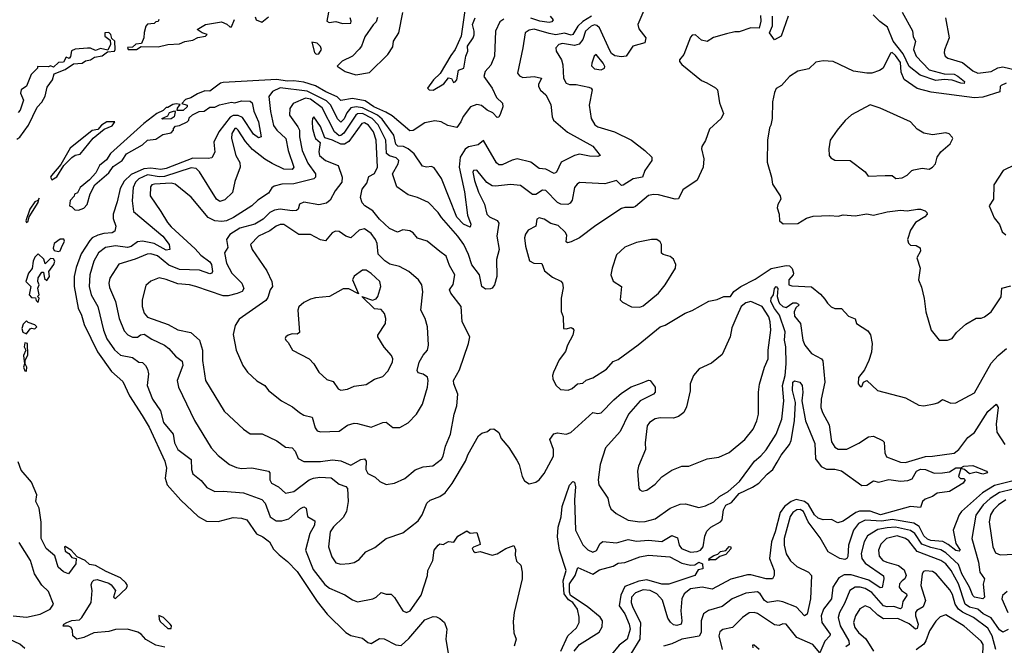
# Model space of a CAD drawing. Extents: x 1268547 to 1425625, y 515768 to 616754.
# Tile 291 of 507: x 1381094 to 1386953, y 542069 to 545793. Entities that reach past the tile are written whole.
import ezdxf

# ---------------------------------------------------------------- set-up
doc = ezdxf.new("R2010")
doc.units = 0

msp = doc.modelspace()

# ---------------------------------------------------------------- linework, layer by layer
at = {"layer": '0CON10XD'}
for points in [[(1384819.6, 545875), (1384772.9, 545765), (1384779, 545739), (1384820.8, 545685), (1384813.8, 545655), (1384743.1, 545635), (1384703.6, 545576.4), (1384675, 545571.2), (1384635, 545578.8), (1384615, 545592.4), (1384605, 545608.9), (1384545, 545744.1), (1384528.8, 545758.8), (1384515, 545762.3), (1384495, 545754.3), (1384460, 545725), (1384444.6, 545675), (1384423.3, 545646.7), (1384395, 545639.7), (1384325, 545651.8), (1384302.9, 545645), (1384283.5, 545625), (1384285.6, 545605), (1384318.2, 545555), (1384325.4, 545525), (1384329.6, 545445), (1384345, 545415.6), (1384365, 545407.3), (1384405, 545407.1), (1384480.9, 545390.9), (1384494.4, 545385), (1384500, 545375), (1384483.3, 545285), (1384495.6, 545205), (1384517.3, 545167.3), (1384535.3, 545155.3), (1384633.8, 545125), (1384735, 545075.7), (1384814.5, 545015), (1384855.3, 544975.3), (1384855.4, 544954.6), (1384814.3, 544895), (1384800.8, 544855), (1384744.1, 544845.9), (1384685, 544807.5), (1384675, 544807.1), (1384645, 544835.7), (1384575, 544815.7), (1384425, 544823.1), (1384410.4, 544815), (1384395.4, 544795), (1384381.7, 544718.3), (1384369.8, 544700.2), (1384355, 544693.2), (1384315, 544695.2), (1384294.3, 544704.3), (1384225, 544776.9), (1384205, 544779.3), (1384165, 544753.5), (1384145, 544751.9), (1384074.4, 544805.6), (1384015, 544811.2), (1383925, 544801.6), (1383905, 544804.7), (1383873.4, 544823.4), (1383815, 544896.9), (1383795, 544895.8), (1383790.5, 544885), (1383800.9, 544835), (1383825, 544765.8), (1383860, 544695), (1383874.5, 544635), (1383889.5, 544619.5), (1383935, 544598.2), (1383945, 544582.5), (1383932.9, 544505), (1383947.1, 544425), (1383931.2, 544365), (1383933.9, 544265), (1383920, 544215), (1383905.5, 544195), (1383895, 544190.4), (1383865, 544188.2), (1383845, 544204.4), (1383831.1, 544275), (1383785, 544333.1), (1383765.3, 544395), (1383737.6, 544455), (1383701.6, 544505), (1383604.8, 544614.8), (1383585, 544645.7), (1383526.7, 544705), (1383461.2, 544735), (1383405, 544750), (1383338.1, 544798.1), (1383312.8, 544875), (1383347.2, 544935), (1383350.7, 544955), (1383335, 544971.2), (1383295, 544983.3), (1383277.4, 544997.4), (1383273.4, 545075), (1383227.6, 545167.6), (1383191.9, 545205), (1383135, 545234.5), (1383105, 545233.4), (1383093.5, 545225), (1383022.5, 545117.5), (1383006.1, 545103.9), (1382995, 545102.7), (1382967.9, 545125), (1382895, 545269), (1382825, 545320.1), (1382795, 545325.1), (1382721.9, 545295), (1382700.8, 545265), (1382700, 545225), (1382749.2, 545155), (1382758.4, 545135), (1382759.1, 545095), (1382775.2, 545015), (1382808.1, 544938.1), (1382854.1, 544875), (1382853.6, 544856.4), (1382844.4, 544845), (1382725, 544815.7), (1382655, 544814.7), (1382608.3, 544801.7), (1382595, 544792.9), (1382575, 544760), (1382510.3, 544719.8), (1382475.2, 544684.8), (1382366.4, 544615), (1382325, 544596.7), (1382297.8, 544592.2), (1382255.7, 544595.7), (1382215.2, 544615.2), (1382115, 544736.4), (1382019.2, 544815), (1381995, 544819.8), (1381895.8, 544814.2), (1381880.5, 544809.5), (1381871.7, 544798.3), (1381871.1, 544745), (1381935, 544651.4), (1381973.3, 544585), (1381995, 544559.2), (1382139.1, 544429.1), (1382172.2, 544392.2), (1382225, 544350.9), (1382235.9, 544335), (1382241.1, 544295), (1382236.6, 544283.4), (1382225, 544280.5), (1382165, 544301.7), (1382045, 544306.6), (1381981.8, 544331.8), (1381915, 544387.1), (1381875, 544399.8), (1381853.1, 544396.9), (1381782.3, 544367.7), (1381685, 544337.8), (1381631.5, 544255), (1381624.7, 544225), (1381629.1, 544199.1), (1381664.7, 544115), (1381685.9, 544015), (1381715, 543941.9), (1381737.8, 543917.8), (1381765, 543903.9), (1381795, 543902.5), (1381813.7, 543916.3)], [(1383747.1, 545875), (1383721.2, 545695), (1383684.6, 545615.4), (1383659.5, 545579.5), (1383597.1, 545472.9), (1383555.6, 545435), (1383520, 545385), (1383530, 545375), (1383555, 545374.3), (1383618, 545412), (1383645, 545446.7), (1383663, 545443), (1383675, 545420), (1383685, 545422.5), (1383696.2, 545435), (1383705, 545492.5), (1383736.7, 545505), (1383748.8, 545575), (1383760, 545605), (1383758.8, 545635), (1383793.3, 545685), (1383797.7, 545702.3), (1383799.2, 545725), (1383788.8, 545765), (1383803.8, 545805)], [(1384496.1, 545815), (1384445, 545782.9), (1384416.3, 545755), (1384385, 545704.3), (1384375, 545700.8), (1384335, 545713), (1384285, 545702.9), (1384245, 545711.1), (1384155, 545736.8), (1384125, 545730.4), (1384101.1, 545715), (1384088.9, 545625), (1384056.9, 545475), (1384068, 545458), (1384088.2, 545448.2), (1384155, 545454.6), (1384200, 545445), (1384181.9, 545408.1), (1384181.5, 545395), (1384193.9, 545373.9), (1384225.5, 545345), (1384255, 545287.5), (1384262.2, 545215), (1384269.6, 545195), (1384354.1, 545124.1), (1384505, 545040), (1384548.8, 544985), (1384535, 544978.6), (1384485, 544980.9), (1384425, 544992.1), (1384395, 544985.6), (1384316.7, 544945), (1384288.8, 544885), (1384275, 544878), (1384225, 544904), (1384185, 544906.8), (1384134.7, 544945.3), (1384055, 544964.2), (1384025, 544957.5), (1383965, 544930), (1383945, 544929.6), (1383932, 544942), (1383855, 545073.3), (1383822, 545048), (1383765, 545036.3), (1383745, 545021.8), (1383715.8, 544975), (1383709.6, 544915), (1383741.9, 544768.1), (1383758.8, 544628.8), (1383778.2, 544575), (1383775, 544558.8), (1383734.5, 544575), (1383695, 544617.5), (1383605, 544847.8), (1383561.2, 544911.2), (1383545, 544919.1), (1383515, 544916.2), (1383491.7, 544921.7), (1383440.5, 544995), (1383406.7, 545025), (1383378.6, 545038.6), (1383345, 545040.2), (1383332.1, 545052.1), (1383321.4, 545105), (1383251.8, 545201.8), (1383223.9, 545223.9), (1383135, 545269.2), (1383095.9, 545274.1), (1383065, 545267.5), (1383041.2, 545238.8), (1383025, 545203.9), (1383005, 545183.8), (1382985, 545203.9), (1382946.2, 545285), (1382919.2, 545309.2), (1382805, 545367.4), (1382645, 545386.7), (1382597.6, 545365), (1382577.2, 545335), (1382587, 545247), (1382605, 545163.8), (1382625, 545135.8), (1382678.1, 545085), (1382692.5, 545015), (1382724.5, 544915), (1382715, 544902.3), (1382665, 544903.1), (1382597.3, 544937.3), (1382553.4, 544963.4), (1382480.4, 545020.4), (1382437.3, 545067.3), (1382395, 545136), (1382385, 545145.3), (1382375, 545145.3), (1382356.5, 545115), (1382354.7, 545085), (1382380, 544985), (1382404, 544944), (1382406.8, 544915), (1382375, 544830), (1382360, 544765), (1382315, 544720.8), (1382285, 544710.4), (1382265, 544723.9), (1382165, 544887.7), (1382145, 544907.2), (1382115, 544912.1), (1381955, 544860.1), (1381925, 544857.5), (1381855, 544869.5), (1381803.7, 544845), (1381783.7, 544825), (1381770, 544795), (1381764.3, 544714.3), (1381770.6, 544650.6), (1381945.3, 544505), (1381983.6, 544455), (1381988, 544425), (1381965, 544421.8), (1381895, 544460.9), (1381825, 544474.9), (1381795, 544470.6), (1381756.7, 544443.3), (1381735, 544436.1), (1381665, 544446.3), (1381605, 544436.7), (1381563.9, 544405), (1381535.9, 544355), (1381510.8, 544275), (1381507.2, 544205), (1381518.6, 544155), (1381558.8, 544085), (1381592.1, 543945), (1381613.5, 543893.5), (1381657.5, 543827.5), (1381695, 543796.7), (1381765, 543781.8), (1381802.9, 543755), (1381825, 543752), (1381843.8, 543735), (1381855, 543711.9), (1381861, 543685), (1381852.9, 543615), (1381885.4, 543535), (1381932.8, 543465), (1381950, 543395), (1382006.7, 543326.7), (1382015.3, 543275), (1382035.4, 543235), (1382114.4, 543175), (1382116.5, 543115), (1382125, 543089.2), (1382175, 543049.4), (1382207.9, 543007.9), (1382255, 542984.6), (1382305, 542987.3), (1382425, 542976.2), (1382535, 542936.7), (1382555.3, 542915), (1382585, 542833.3), (1382620.1, 542810.1), (1382655, 542809.2), (1382695, 542821.6), (1382765, 542884.5), (1382785, 542894.4), (1382798.5, 542885), (1382806.6, 542836.6), (1382850, 542810), (1382848.9, 542785), (1382821.5, 542735), (1382795.3, 542635), (1382840.9, 542520.9), (1382910.2, 542430.2), (1382938.5, 542408.5), (1383029.5, 542369.5), (1383075, 542339.4), (1383105, 542328.1), (1383196.2, 542345), (1383216, 542355), (1383245, 542383.3), (1383275, 542373.3), (1383305, 542374), (1383325, 542354), (1383374.2, 542274.2), (1383395, 542263.6), (1383417.8, 542275), (1383483.2, 542366.8), (1383520, 542485), (1383522.4, 542515), (1383551.8, 542575), (1383560.4, 542635), (1383585, 542666), (1383595, 542673.3), (1383615, 542670), (1383645, 542686.2), (1383677, 542683), (1383700.7, 542719.3), (1383755, 542750), (1383775, 542737.5), (1383815, 542740), (1383829.3, 542689.3), (1383835, 542670), (1383795, 542652.5), (1383787.5, 542645), (1383795, 542630), (1383805, 542622.5), (1383835, 542626.7), (1383905, 542605.8), (1383935, 542613.1), (1383986.7, 542645), (1384035, 542662.5), (1384045, 542640), (1384042.5, 542605), (1384049.5, 542569.5), (1384075.9, 542545.9), (1384084.2, 542505), (1384084.2, 542465), (1384037.1, 542265), (1384030, 542210), (1384033.7, 542143.7), (1384049.1, 542105), (1384036.1, 542065)], [(1382495, 545810), (1382501.7, 545791.7), (1382535, 545777.5), (1382575, 545810)], [(1382931.7, 545838.3), (1382922.5, 545785), (1382935, 545776.7), (1382975, 545782), (1383015, 545770), (1383065, 545772.5), (1383067.5, 545785), (1383060, 545805)], [(1383223.3, 545806.7), (1383215, 545780), (1383196.7, 545763.3), (1383148.8, 545691.2), (1383128, 545635), (1383115, 545616.7), (1383074.1, 545575.9), (1383013.2, 545546.8), (1382984, 545516), (1383031.2, 545485), (1383094.6, 545464.6), (1383175, 545478.6), (1383285, 545585.6), (1383315, 545630.8), (1383318.8, 545665), (1383350, 545715), (1383374.5, 545835.5)], [(1385502, 545818), (1385504, 545785), (1385495, 545743.3), (1385445, 545744.2), (1385375, 545720), (1385349.3, 545720.7), (1385300.7, 545709.3), (1385222.7, 545687.3), (1385185, 545663.8), (1385151.7, 545671.7), (1385115, 545702.5), (1385095, 545700), (1385085, 545689.2), (1385045.4, 545585), (1385020.6, 545555), (1385019.5, 545545), (1385035, 545525.5), (1385151.3, 545431.3), (1385183.2, 545416.8), (1385235, 545387.8), (1385245.6, 545375), (1385258.8, 545298.8), (1385282.5, 545235), (1385267.5, 545205), (1385199, 545141), (1385175.2, 545074.8), (1385152.4, 545037.6), (1385150.5, 545025), (1385165.5, 544965.5), (1385160.6, 544915), (1385125, 544838.1), (1385040.3, 544779.7), (1385015, 544727.1), (1384995, 544725.4), (1384895, 544750.2), (1384865, 544752.9), (1384835, 544746.9), (1384759.1, 544680.9), (1384745, 544674.8), (1384695, 544675.2), (1384675, 544668.9), (1384522.3, 544567.7), (1384425.3, 544494.7), (1384375, 544470), (1384353.9, 544463.9), (1384345, 544470), (1384350.7, 544510.7), (1384339.2, 544529.2), (1384298.3, 544568.3), (1384255, 544580.8), (1384215, 544605.8), (1384185, 544613.8), (1384172, 544605), (1384166.2, 544565), (1384120, 544540), (1384103.9, 544516.1), (1384098.8, 544495), (1384104.1, 544444.1), (1384127.5, 544357.5), (1384154.5, 544344.5), (1384201.2, 544341.2), (1384217.3, 544297.3), (1384265, 544260.8), (1384315, 544236.7), (1384323.3, 544225), (1384327.3, 544197.3), (1384316, 544135), (1384316.1, 544056.1), (1384328, 544025), (1384330, 543955), (1384345, 543952.5), (1384375, 543960), (1384385.9, 543955.9), (1384391.2, 543945), (1384385.6, 543915), (1384354.6, 543855.4), (1384342.7, 543817.3), (1384305, 543768.8), (1384270.8, 543695), (1384264.3, 543675), (1384266.2, 543655), (1384285, 543617.5), (1384311.7, 543591.7), (1384357, 543587), (1384382.3, 543597.7), (1384414.1, 543625.9), (1384445, 543630), (1384465, 543648), (1384505, 543661.4), (1384585, 543712.9), (1384625, 543758), (1384655, 543770.8), (1384775, 543857.1), (1384905, 543965.7), (1384935, 543975.7), (1385053.4, 544046.6), (1385095, 544062.9), (1385195, 544117.5), (1385245, 544126.9), (1385285, 544145.5), (1385324.3, 544145.7), (1385344.4, 544175), (1385385.6, 544205), (1385470.6, 544249.4), (1385565, 544311.8), (1385655, 544330), (1385675, 544328.1), (1385691.4, 544311.4), (1385697.8, 544285), (1385696.3, 544273.7), (1385670.9, 544245), (1385670.8, 544215), (1385688.5, 544208.5), (1385805, 544202.9), (1385859.5, 544159.5), (1385885, 544128.8), (1385900, 544105), (1385923.7, 544083.7), (1385945, 544074.3), (1385985, 544073.3), (1386025, 544028.8), (1386065, 544012.5), (1386074, 543984), (1386140.5, 543940.5), (1386157.3, 543917.3), (1386167.5, 543865), (1386162, 543815), (1386147.1, 543765), (1386120.3, 543709.7), (1386085, 543662.5), (1386084.2, 543625), (1386095, 543610), (1386105, 543610), (1386116, 543635), (1386135, 543646.2), (1386197.5, 543585), (1386365, 543542), (1386445, 543498.8), (1386473.9, 543493.9), (1386535.9, 543505.9), (1386557.5, 543512.5), (1386585, 543532), (1386635, 543510.8), (1386665, 543512), (1386775, 543571.9), (1386875, 543749.4), (1386916.9, 543795), (1386965.6, 543835)], [(1384250.4, 545815), (1384268.7, 545791.3), (1384259.7, 545780.3), (1384245, 545776.7), (1384189.2, 545785), (1384135, 545801.9)], [(1385666.7, 545815), (1385626.2, 545695), (1385585, 545673.3), (1385556.7, 545715), (1385573.6, 545756.4), (1385572.9, 545815)], [(1386345, 545838.6), (1386407.4, 545727.4), (1386410.9, 545690.9), (1386424.3, 545665), (1386411.8, 545615), (1386428.1, 545575), (1386505, 545494.8), (1386595, 545471.7), (1386655, 545468), (1386676.2, 545456.2), (1386715.4, 545425), (1386715, 545413.5), (1386694.2, 545415), (1386643.6, 545433.6), (1386595, 545437.2), (1386545, 545432), (1386452.5, 545462.5), (1386385.9, 545515), (1386350.7, 545590.7), (1386290.9, 545665), (1386258.8, 545748.8), (1386212.2, 545782.2), (1386172.2, 545822.2)], [(1386603.9, 545803.9), (1386625.6, 545685), (1386597, 545613), (1386594.4, 545595), (1386600.8, 545575), (1386616.7, 545565), (1386705, 545537.5), (1386765, 545489.6), (1386795, 545474.7), (1386875.2, 545484.8), (1386915, 545507.3), (1386945, 545511.5), (1387018.8, 545495)], [(1383974.8, 545795.2), (1383950.4, 545779.6), (1383925.3, 545725), (1383918.8, 545575), (1383896.7, 545523.3), (1383863.1, 545485), (1383855.8, 545455.8), (1383906.4, 545385), (1383930.9, 545330.9), (1383966.3, 545296.3), (1383968.1, 545275), (1383956, 545235), (1383945, 545212.5), (1383935, 545211.2), (1383908.7, 545238.7), (1383875, 545253.9), (1383841.4, 545281.4), (1383815, 545288.2), (1383776, 545274), (1383732.5, 545217.5), (1383719.4, 545185), (1383695, 545151.2), (1383642.7, 545162.7), (1383602.5, 545185), (1383565, 545190.5), (1383505, 545178.9), (1383435, 545133.8), (1383415, 545132), (1383309.8, 545219.8), (1383273.5, 545243.5), (1383202.2, 545275), (1383150, 545310), (1383075, 545323.9), (1383005, 545312.5), (1382983.4, 545333.4), (1382915, 545363.5), (1382855, 545400), (1382785, 545421), (1382725, 545428.3), (1382685, 545426.5), (1382625, 545437.3), (1382305, 545420), (1382290, 545415), (1382225, 545367.5), (1382195, 545368.8), (1382152.5, 545352.5), (1382111.7, 545328.3), (1382081.7, 545318.3), (1382060, 545295), (1382090, 545285), (1382090, 545275), (1382067, 545253), (1382031.7, 545251.7), (1382033, 545267), (1382048.3, 545288.3), (1382025, 545292.5), (1382005, 545287.5), (1381975, 545270), (1381965, 545270), (1381947, 545253), (1381910, 545235), (1381832, 545175), (1381633.7, 544996.3), (1381610.5, 544959.5), (1381569.4, 544925), (1381547.5, 544882.5), (1381509.5, 544840.5), (1381453.3, 544795), (1381438.3, 544761.7), (1381420, 544755), (1381418.3, 544741.7), (1381395, 544717.5), (1381390, 544685), (1381405, 544680), (1381421.7, 544661.7), (1381445, 544660), (1381475, 544671.2), (1381495, 544693.3), (1381514.2, 544755.8), (1381540.7, 544809.3), (1381625, 544882.5), (1381650.5, 544919.5), (1381704, 544955), (1381730, 544995), (1381825, 545047.5), (1381853.9, 545076.1), (1381905, 545082.5), (1381945, 545110), (1381995, 545120), (1382010, 545135), (1382010, 545145), (1382021.7, 545158.3), (1382045, 545162.5), (1382090, 545185), (1382100, 545195), (1382101.7, 545208.3), (1382123, 545227), (1382163, 545247), (1382191.7, 545248.3), (1382225, 545272.5), (1382255, 545272.5), (1382283.6, 545286.4), (1382355, 545302.5), (1382375, 545297.5), (1382415, 545310), (1382465, 545307.5), (1382477.5, 545297.5), (1382488.2, 545248.2), (1382514.5, 545185), (1382531.2, 545095), (1382515, 545090.6), (1382485, 545112.1), (1382420.1, 545210.1), (1382395, 545223.4), (1382365, 545222.3), (1382347.6, 545212.4), (1382278.8, 545125), (1382250, 545065), (1382255.3, 545005), (1382238.4, 544971.6), (1382215, 544966.1), (1382125, 544969.6), (1381965, 544907.5), (1381935, 544901.1), (1381875, 544909.6), (1381833.7, 544906.3), (1381758.4, 544871.6), (1381715, 544832.1), (1381692.6, 544787.4), (1381675, 544708.8), (1381649.5, 544635), (1381650.6, 544610.6), (1381667.1, 544565), (1381660, 544535), (1381645, 544524), (1381595, 544520.8), (1381559.2, 544510.8), (1381526.1, 544493.9), (1381511.8, 544478.2), (1381461, 544399), (1381431.1, 544318.9), (1381418, 544265), (1381417.5, 544205), (1381441.4, 544075), (1381461.1, 544035), (1381478.3, 543978.3), (1381556.6, 543816.6), (1381639.6, 543699.6), (1381708.7, 543638.7), (1381747.8, 543555), (1381823.8, 543436.2), (1381865, 543366.9), (1381957.1, 543165), (1381967, 543123), (1381959.1, 543065), (1381972.7, 543025), (1382053, 542933), (1382155.3, 542835.3), (1382205, 542808.7), (1382275, 542806.7), (1382365, 542829.1), (1382415, 542826.2), (1382446.6, 542816.6), (1382503, 542733), (1382540.5, 542715), (1382580, 542685), (1382605, 542640.8), (1382637.3, 542607.3), (1382688.5, 542568.5), (1382745, 542508.5), (1382865, 542330.9), (1382924.4, 542254.4), (1383035, 542145.3), (1383065, 542127.7), (1383135, 542111.9), (1383165, 542086), (1383185, 542080.8), (1383235, 542108.8), (1383262.9, 542107.1), (1383331.7, 542071.7), (1383365, 542068.9), (1383410.5, 542109.5), (1383505, 542221.4), (1383555, 542240), (1383575, 542239.2), (1383595, 542227.8), (1383621.8, 542205), (1383635.4, 542165), (1383630, 542105), (1383647.2, 541997.2)], [(1381922.5, 545795), (1381918.3, 545781.7), (1381905, 545780), (1381895, 545770), (1381855, 545766.7), (1381844, 545755), (1381834, 545716), (1381833.3, 545685), (1381819.3, 545650.7), (1381785, 545647.5), (1381765, 545630), (1381735, 545627.5), (1381740, 545615), (1381790, 545615), (1381816.4, 545633.6), (1381918.3, 545631.7), (1381975, 545645.7), (1382045, 545648.9), (1382076.4, 545663.6), (1382125, 545671.9), (1382155, 545688), (1382200, 545695), (1382210, 545705), (1382180, 545715), (1382150, 545735), (1382200, 545765), (1382295, 545780), (1382327, 545767), (1382345, 545750), (1382355, 545750), (1382372.5, 545795)], [(1381077.5, 545082.5), (1381095, 545093.3), (1381145.7, 545165), (1381198.5, 545271.5), (1381225, 545302), (1381245, 545338.8), (1381257.9, 545392.1), (1381288.9, 545435), (1381299.5, 545470.5), (1381365, 545496.2), (1381415, 545530), (1381465, 545533.3), (1381485, 545548), (1381515, 545554.5), (1381540.3, 545569.7), (1381585, 545578.8), (1381617.5, 545602.5), (1381657.5, 545605), (1381662.5, 545615), (1381660, 545665), (1381641.7, 545681.7), (1381637.5, 545705), (1381625, 545717.5), (1381600, 545715), (1381600, 545695), (1381631.7, 545671.7), (1381633.8, 545645), (1381618.3, 545611.7), (1381575, 545622.5), (1381545, 545610), (1381515, 545623.3), (1381497, 545623), (1381425, 545617.5), (1381401.7, 545608.3), (1381397, 545573), (1381388.3, 545561.7), (1381370, 545570), (1381355, 545540), (1381325, 545537.5), (1381295, 545510), (1381277.5, 545517.5), (1381265, 545512.5), (1381200, 545515), (1381200, 545505), (1381163, 545467), (1381135, 545397.5), (1381102.5, 545375), (1381100, 545355), (1381116.7, 545315), (1381097.5, 545255), (1381085, 545240)], [(1382858.3, 545588.3), (1382875, 545590), (1382890, 545615), (1382885, 545632.5), (1382865, 545653.3), (1382831.7, 545658.3), (1382847.5, 545597.5), (1382858.3, 545588.3)], [(1384555, 545494.6), (1384574, 545505), (1384575.6, 545515), (1384566.4, 545535), (1384525, 545586.2), (1384511.9, 545575), (1384497.8, 545535), (1384497.6, 545517.6), (1384515, 545500.6), (1384555, 545494.6)], [(1386965, 545414.7), (1386935, 545401.1), (1386928.9, 545395), (1386926.2, 545363.8), (1386825, 545331.1), (1386775, 545327), (1386517.4, 545362.6), (1386433.7, 545383.7), (1386356.9, 545436.9), (1386340.1, 545480.1), (1386335, 545538.7), (1386305, 545580.3), (1386285, 545596.8), (1386275, 545594.3), (1386232.2, 545505), (1386209.8, 545490.2), (1386165, 545475.4), (1386135, 545474), (1386055, 545487.6), (1385935, 545544.2), (1385875, 545549), (1385830.5, 545539.5), (1385789.1, 545500.9), (1385725, 545486.2), (1385674.5, 545455.5), (1385627.7, 545402.3), (1385595, 545382.5), (1385585, 545360), (1385573.3, 545305), (1385571.4, 545205), (1385564, 545166), (1385555, 545150), (1385543.1, 545075), (1385542.5, 544945), (1385567.3, 544855), (1385574.1, 544814.1), (1385620, 544745), (1385623.8, 544725), (1385605, 544692.5), (1385602.3, 544672.3), (1385613.8, 544635), (1385615.9, 544595.9), (1385637.3, 544577.3), (1385725, 544580), (1385775, 544611.4), (1385816.5, 544623.5), (1385915, 544628.1), (1385964.4, 544624.4), (1385995, 544632.2), (1386065, 544626.1), (1386135, 544636.8), (1386175, 544629.5), (1386255, 544649.2), (1386335, 544659.6), (1386375.6, 544654.4), (1386435.8, 544665.8), (1386455, 544665.8), (1386482.5, 544655), (1386492.5, 544645), (1386493.3, 544635), (1386480.5, 544619.5), (1386423.8, 544585), (1386395, 544540), (1386377.5, 544485), (1386383.3, 544463.3), (1386395, 544450), (1386429.3, 544449.3), (1386452.5, 544435), (1386453.3, 544415), (1386433.3, 544375), (1386452, 544315), (1386442, 544245), (1386460.7, 544200.7), (1386475.8, 544134.2), (1386485.6, 544055), (1386518.1, 543945), (1386565, 543886.2), (1386615, 543886), (1386643.3, 543895), (1386668.1, 543931.9), (1386725, 543981.2), (1386785, 544016.2), (1386815, 544016.7), (1386835, 544023.8), (1386875, 544054.2), (1386935, 544143.3), (1386938.8, 544195), (1386991.6, 544208.4)], [(1386308.3, 544848.3), (1386345, 544852.5), (1386375, 544867.5), (1386402.5, 544895), (1386415, 544900), (1386465, 544910), (1386505, 544903.8), (1386526.2, 544915), (1386543.3, 544935), (1386552.5, 544975), (1386575, 545005.8), (1386631.4, 545055), (1386646.2, 545085), (1386643.6, 545093.6), (1386625, 545113.3), (1386605, 545119.2), (1386525, 545108.6), (1386475, 545118), (1386435, 545142), (1386395, 545184.4), (1386215, 545265.5), (1386155.7, 545285.7), (1386043.7, 545226.3), (1386006.4, 545193.6), (1385957.5, 545135), (1385917.1, 545075), (1385908, 545025), (1385910, 544985), (1385920.7, 544970.7), (1385945, 544956.7), (1386035.6, 544955.6), (1386125, 544886.7), (1386142.5, 544862.5), (1386244.3, 544865.7), (1386286.4, 544866.4), (1386308.3, 544848.3)], [(1383275, 543026.7), (1383325, 543034), (1383385, 543062.9), (1383446.5, 543113.5), (1383495, 543132.5), (1383552, 543138), (1383605, 543177.5), (1383614.4, 543195), (1383627.1, 543255), (1383658.5, 543325), (1383679.5, 543445), (1383695.6, 543495), (1383702.2, 543565), (1383677.1, 543625), (1383675.5, 543644.5), (1383710.8, 543709.2), (1383765.5, 543865.5), (1383773.5, 543905), (1383727.9, 543995), (1383720.9, 544085), (1383660, 544165), (1383651.1, 544185), (1383673.7, 544216.3), (1383683.3, 544275), (1383650.8, 544330.9), (1383631.1, 544385), (1383594, 544414), (1383519.2, 544475), (1383462, 544492), (1383434.6, 544524.6), (1383416.6, 544536.6), (1383375, 544541.9), (1383342.3, 544527.7), (1383295, 544550), (1383235, 544606.4), (1383196.3, 544656.3), (1383148.8, 544685), (1383132.8, 544702.8), (1383122.5, 544735), (1383131.1, 544785), (1383160.3, 544819.7), (1383170.8, 544859.2), (1383205, 544877.8), (1383222.4, 544915), (1383214.5, 545075.5), (1383200.3, 545125), (1383170, 545165), (1383145, 545178.8), (1383130.9, 545175), (1383052.1, 545067.9), (1383027, 545053), (1383005, 545051.7), (1382955, 545076.2), (1382910, 545090), (1382885, 545157.8), (1382845, 545214.2), (1382835.8, 545205), (1382834, 545185), (1382836.8, 545145), (1382848.5, 545101.5), (1382855, 545085.8), (1382881.7, 545061.7), (1382873.6, 545006.4), (1382878.8, 544985), (1382913.3, 544955), (1382989.1, 544925), (1383012.5, 544855), (1383011.8, 544825), (1382972.3, 544775), (1382941.5, 544718.5), (1382919.2, 544700.8), (1382875, 544690.9), (1382785, 544707.1), (1382758.6, 544695), (1382751.9, 544665), (1382742.3, 544657.7), (1382715, 544655.2), (1382645, 544664.4), (1382610.1, 544659.9), (1382582.8, 544645), (1382543.1, 544605), (1382493.6, 544576.4), (1382405, 544553.1), (1382344.7, 544515), (1382324.7, 544485), (1382332.6, 544437.4), (1382313.8, 544406.2), (1382324.8, 544344.8), (1382356.4, 544285), (1382416.2, 544225), (1382427, 544193), (1382417.1, 544175), (1382387.5, 544162.5), (1382335, 544148.4), (1382305, 544148.4), (1382143.3, 544205), (1382105, 544214.5), (1382035, 544220.3), (1381965, 544247.5), (1381925, 544256.4), (1381875, 544237.5), (1381845, 544210), (1381823.4, 544125), (1381822.6, 544085), (1381835, 544047.1), (1381855, 544022.5), (1381977.8, 543977.8), (1382035, 543947.5), (1382111.7, 543931.7), (1382165, 543885.6), (1382182.7, 543825), (1382181.2, 543765), (1382200, 543645), (1382311.9, 543461.9), (1382425.4, 543355.4), (1382465, 543327.5), (1382538, 543328), (1382625, 543285.6), (1382675, 543249.1), (1382715, 543244.4), (1382733.3, 543225), (1382750.7, 543180.7), (1382785, 543163.1), (1382885, 543163), (1382955, 543173.4), (1383005, 543166.7), (1383065, 543141.1), (1383125, 543175.3), (1383145, 543180), (1383155.5, 543165), (1383154.7, 543115), (1383165, 543091.5), (1383210, 543070), (1383236.7, 543045), (1383275, 543026.7)], [(1381945, 545200), (1381940, 545205), (1381975, 545220), (1381985, 545240), (1382015, 545250), (1382020, 545245), (1382012.5, 545215), (1381995, 545202.5), (1381945, 545200)], [(1381285, 544840), (1381315, 544857.5), (1381356.2, 544925), (1381405, 544973.3), (1381425, 544987.5), (1381455, 544992.5), (1381532.4, 545087.6), (1381597.7, 545142.3), (1381645, 545162), (1381660, 545185), (1381613.3, 545185), (1381581.2, 545165), (1381559.7, 545140.3), (1381525, 545134.2), (1381395, 545027.5), (1381338.9, 544931.1), (1381283.3, 544865), (1381277.5, 544855), (1381285, 544840)], [(1387015, 544930), (1386945.6, 544895), (1386889.8, 544810.2), (1386888, 544725), (1386862.5, 544685), (1386893, 544613), (1386925, 544573.3), (1386941.2, 544531.2), (1386961.7, 544511.7)], [(1381135, 544586.7), (1381145, 544594.2), (1381150, 544620), (1381203.3, 544705), (1381210, 544730), (1381202.5, 544717.5), (1381185, 544708), (1381154.4, 544665), (1381130, 544595), (1381135, 544586.7)], [(1382885, 543340), (1382995, 543343.3), (1383045, 543379.2), (1383085, 543390.9), (1383105, 543390.4), (1383185, 543367.1), (1383255, 543394.5), (1383275, 543396.9), (1383315, 543366), (1383356.2, 543365), (1383405, 543394), (1383455, 543446), (1383491.4, 543505), (1383520.6, 543605), (1383525.5, 543645), (1383520, 543665), (1383495, 543684), (1383465, 543692), (1383458.6, 543705), (1383470.6, 543755), (1383495, 543796), (1383520.8, 543825), (1383527.5, 543855), (1383520.6, 543965), (1383506.5, 544015), (1383482.1, 544065), (1383492.3, 544172.3), (1383487.3, 544215), (1383467.7, 544245), (1383410.5, 544295), (1383353.8, 544323.8), (1383297.3, 544337.3), (1383267.2, 544357.2), (1383227.8, 544397.8), (1383220.6, 544460.6), (1383211.9, 544485), (1383185, 544520), (1383145, 544547.7), (1383115, 544540), (1383065, 544495.6), (1383035, 544504.6), (1382995, 544532), (1382972.5, 544535), (1382954.2, 544525), (1382914.2, 544475.8), (1382885, 544483.6), (1382825, 544514.6), (1382755, 544514), (1382665, 544574), (1382645, 544574.2), (1382620, 544565), (1382583.3, 544536.7), (1382515, 544505.3), (1382467.8, 544455), (1382476.9, 544425), (1382565, 544298.1), (1382594.4, 544235), (1382598, 544205), (1382584.5, 544185.5), (1382571.2, 544138.8), (1382558.3, 544121.7), (1382400, 544010), (1382377, 543973), (1382365, 543920), (1382381.6, 543825), (1382421.6, 543735), (1382450.5, 543695), (1382505, 543643.1), (1382552, 543615), (1382575.7, 543585), (1382652.7, 543525), (1382718.2, 543488.2), (1382758.2, 543455), (1382785, 543440), (1382835, 543427.1), (1382853.1, 543363.1), (1382865, 543346), (1382885, 543340)], [(1381325, 544412.5), (1381335, 544417.5), (1381343.9, 544436.1), (1381360, 544475), (1381357, 544487), (1381335, 544487.5), (1381298.8, 544461.2), (1381292.5, 544432.5), (1381300, 544420), (1381325, 544412.5)], [(1384785, 544082.2), (1384805, 544090), (1384894.4, 544165), (1384935.7, 544215), (1384996.2, 544315), (1384998, 544335), (1384985, 544366.7), (1384965, 544383.8), (1384922.5, 544395), (1384912.9, 544402.9), (1384914, 544455), (1384905, 544471.2), (1384885, 544484.2), (1384854.4, 544485.6), (1384765, 544467.1), (1384695, 544439.2), (1384645.6, 544394.4), (1384619.2, 544315), (1384610.8, 544275), (1384625, 544236.7), (1384675.8, 544205), (1384667.5, 544125), (1384681.7, 544111.7), (1384735, 544084), (1384785, 544082.2)], [(1381205, 544110), (1381210, 544135), (1381200, 544145), (1381210, 544155), (1381202.5, 544195), (1381210, 544215), (1381202.5, 544235), (1381203.6, 544256.4), (1381225, 544290), (1381235, 544290), (1381242.5, 544252.5), (1381255, 544240), (1381272.5, 544265), (1381267.5, 544295), (1381296.7, 544335), (1381302.5, 544355), (1381295, 544370), (1381278.3, 544371.7), (1381245, 544340), (1381237, 544367), (1381205, 544400), (1381185, 544380), (1381174.5, 544355.5), (1381168.8, 544311.2), (1381146.7, 544285), (1381130, 544235), (1381160, 544205), (1381150, 544155), (1381165, 544140), (1381188.3, 544138.3), (1381191.7, 544121.7), (1381205, 544110)], [(1383005, 543588.5), (1383045, 543594.5), (1383085, 543612.2), (1383155, 543621.5), (1383205, 543653.3), (1383255, 543669.5), (1383285, 543700), (1383312.7, 543755), (1383314.5, 543775), (1383306.2, 543795), (1383263.3, 543843.3), (1383225.7, 543905), (1383224.4, 543915.6), (1383270.8, 543985), (1383272.5, 544015), (1383265.8, 544045), (1383245, 544068), (1383205, 544071.2), (1383130, 544145), (1383193.3, 544123.3), (1383215, 544130.6), (1383225.3, 544144.7), (1383242.2, 544205), (1383237.3, 544235), (1383185, 544283.1), (1383155, 544301.2), (1383135, 544302.9), (1383083.6, 544266.4), (1383073.6, 544245), (1383109.3, 544160.7), (1383051.8, 544191.8), (1383018.1, 544191.9), (1382936.7, 544145), (1382855, 544137.5), (1382825, 544128.8), (1382785, 544109.2), (1382755, 544083.8), (1382748.9, 544065), (1382758.7, 543931.3), (1382745, 543920.8), (1382715, 543923.8), (1382692.5, 543915), (1382677.5, 543905), (1382673.3, 543895), (1382677.5, 543885), (1382692, 543872), (1382716.8, 543826.8), (1382816.2, 543775), (1382844.2, 543744.2), (1382874, 543695), (1382920.9, 543650.9), (1382960.3, 543640.3), (1382989.2, 543595), (1383005, 543588.5)], [(1381813.7, 543916.3), (1381835, 543921.8), (1381880.8, 543890.8), (1381955.6, 543855), (1381982.2, 543835), (1382020.8, 543790.9), (1382060.9, 543760.9), (1382064.5, 543735), (1382031.2, 543645), (1382038.3, 543605), (1382135, 543406.5), (1382233.5, 543245), (1382275, 543199.6), (1382343.6, 543145), (1382385, 543127.3), (1382415, 543121.3), (1382475, 543125.5), (1382575.3, 543105.3), (1382583.1, 543095), (1382582.1, 543055), (1382592.5, 543035), (1382635, 543013.3), (1382675, 542974.4), (1382725, 542984.7), (1382816.5, 543053.5), (1382843.3, 543063.3), (1382880.9, 543070.9), (1382946.7, 543066.7), (1382995, 543029.1), (1383035, 543013.5), (1383045, 543002), (1383049.6, 542925), (1383038, 542865), (1383019.4, 542830.6), (1382961.1, 542775), (1382941.5, 542745), (1382932.7, 542655), (1382950.6, 542595), (1382975, 542560), (1383005, 542552.2), (1383055, 542555.6), (1383085, 542563.1), (1383115, 542580.8), (1383154, 542625), (1383208.1, 542651.9), (1383275, 542704.3), (1383375, 542738.6), (1383465, 542810.6), (1383488.1, 542845), (1383516.5, 542915), (1383537, 542933), (1383595, 542955.4), (1383625, 542977.3), (1383668.1, 543031.9), (1383746.7, 543165), (1383763.4, 543206.6), (1383824.5, 543315.5), (1383845, 543332.5), (1383877.7, 543342.3), (1383894.3, 543355.7), (1383915, 543357.1), (1383946, 543335), (1383959.5, 543299.5), (1384005, 543246.7), (1384052.1, 543172.1), (1384065.5, 543145.5), (1384083.6, 543073.6), (1384097.7, 543047.7), (1384125, 543030), (1384165, 543040), (1384185, 543054.3), (1384215, 543092.2), (1384270.3, 543195), (1384271.5, 543235), (1384248, 543295), (1384271.7, 543328.3), (1384295, 543334.5), (1384345, 543326.4), (1384372.9, 543335), (1384505, 543454), (1384535, 543448.8), (1384555, 543453.1), (1384628.9, 543531.1), (1384675, 543570.3), (1384731.7, 543608.3), (1384797.9, 543632.1), (1384835, 543647.1), (1384846.7, 543645), (1384876.2, 543605), (1384876, 543575), (1384866.2, 543563.8), (1384786.8, 543525), (1384717.1, 543445), (1384667.7, 543342.3), (1384579.7, 543245), (1384549.1, 543145), (1384535.9, 543054.1), (1384540, 543025), (1384594.5, 542944.5), (1384601.4, 542905), (1384612.2, 542882.2), (1384643.3, 542853.3), (1384714, 542814), (1384785, 542803.2), (1384815, 542805.4), (1384875, 542822.3), (1384965, 542885.5), (1385025, 542908.9), (1385055, 542911.1), (1385135, 542889.5), (1385175, 542899.1), (1385225, 542923.1), (1385258.8, 542955), (1385309.2, 542985), (1385376.4, 543045), (1385467.5, 543165), (1385505, 543196.2), (1385535, 543232.5), (1385595.3, 543325), (1385629, 543415), (1385641.9, 543525), (1385634, 543615), (1385649.2, 543675), (1385655.9, 543744.1), (1385652.3, 543845), (1385644.4, 543885), (1385648.3, 543935), (1385614.5, 544035), (1385585, 544073.4), (1385564.7, 544115), (1385565.7, 544135), (1385579.4, 544155), (1385585, 544193.8), (1385595, 544204.2), (1385605, 544193.5), (1385601.5, 544145), (1385608.6, 544118.6), (1385614.4, 544104.4), (1385635, 544085.2), (1385655, 544080), (1385695, 544107.5), (1385715, 544107.2), (1385729.2, 544099.1), (1385732.1, 544095), (1385712.4, 544077.6), (1385703.2, 544055), (1385705, 544027.8), (1385740, 543985), (1385753.8, 543886.2), (1385766.2, 543855), (1385805, 543806.7), (1385864.5, 543774.5), (1385872.5, 543762.5), (1385886, 543636), (1385864.1, 543535), (1385862.2, 543485), (1385872, 543455), (1385911.8, 543381.8), (1385925, 543280), (1385945, 543248.6), (1385965, 543237.5), (1386015, 543237.3), (1386087.2, 543272.7), (1386145, 543310), (1386175, 543314.4), (1386228.9, 543288.9), (1386238.7, 543278.7), (1386241.2, 543215), (1386251.5, 543191.5), (1386335, 543158.5), (1386365, 543157.8), (1386485, 543194), (1386525.8, 543194.2), (1386653.8, 543213.8), (1386682.4, 543235), (1386735, 543306.9), (1386775, 543336.7), (1386855, 543461.4), (1386905, 543504.2), (1386916.2, 543485), (1386903.6, 543386.4), (1386908.6, 543338.6), (1386956, 543265)], [(1384797.7, 542987.7), (1384825, 542992), (1384875, 543028.1), (1384915, 543071.1), (1384975, 543111.4), (1385035, 543136), (1385075, 543135.8), (1385185, 543178.9), (1385255, 543188.6), (1385315, 543217.8), (1385409.4, 543295), (1385457.8, 543355), (1385480.5, 543405), (1385489.5, 543445), (1385490, 543575), (1385497, 543623), (1385525.6, 543724.4), (1385548.1, 543775), (1385548.5, 543825), (1385564.1, 543945), (1385560.6, 543995), (1385552.5, 544025), (1385511.2, 544085), (1385445, 544115.6), (1385415, 544107.5), (1385386.7, 544085), (1385361.1, 544028.9), (1385331.9, 543958.1), (1385322.2, 543905), (1385275, 543799.5), (1385211.5, 543748.5), (1385138, 543715), (1385104.5, 543675.5), (1385084.4, 543625), (1385083.2, 543583.2), (1385062.3, 543487.7), (1385045.6, 543455), (1385015, 543430.9), (1384985, 543421.1), (1384905, 543422.9), (1384875, 543416.5), (1384840.8, 543395), (1384827.1, 543375), (1384815.8, 543275), (1384817.1, 543235), (1384775.7, 543135), (1384770.6, 543105), (1384778.8, 543005), (1384785, 542993.8), (1384797.7, 542987.7)], [(1381135, 543922.5), (1381157, 543953), (1381165, 543957.5), (1381185, 543953.3), (1381196.2, 543965), (1381185, 543977.5), (1381145, 543990), (1381135, 544000), (1381115, 543980), (1381106.7, 543955), (1381113.6, 543933.6), (1381135, 543922.5)], [(1381135, 543700), (1381136.7, 543725), (1381127.5, 543745), (1381127.5, 543765), (1381141.7, 543798.3), (1381140, 543865), (1381125, 543870), (1381120, 543845), (1381130, 543825), (1381117.5, 543795), (1381122.5, 543745), (1381116.7, 543725), (1381125, 543702.5), (1381135, 543700)], [(1384313.6, 542035), (1384355.3, 542125), (1384407.6, 542172.4), (1384422.7, 542205), (1384423.9, 542236.1), (1384413.9, 542285), (1384385.5, 542325), (1384360.4, 542340.4), (1384334.6, 542375), (1384327.8, 542452.2), (1384346.6, 542515), (1384306.4, 542636.4), (1384294.6, 542715), (1384297.8, 542772.2), (1384315.7, 542834.3), (1384322.5, 542895), (1384365, 543022), (1384385, 543043.3), (1384395, 543040), (1384402.1, 543012.1), (1384395.8, 542935), (1384401.4, 542755), (1384445, 542666.9), (1384475, 542637.8), (1384505, 542624.4), (1384526.7, 542633.3), (1384547.5, 542675), (1384563.3, 542686.7), (1384645, 542678.9), (1384715, 542698.6), (1384765, 542689.8), (1384835, 542695.7), (1384915, 542687.6), (1384975, 542723.1), (1385008.2, 542708.2), (1385017.4, 542665), (1385031.8, 542645), (1385085, 542624.1), (1385125, 542627.2), (1385145, 542636.3), (1385161.6, 542655), (1385170.4, 542719.6), (1385182.1, 542747.9), (1385206.6, 542773.4), (1385265, 542804.1), (1385273.6, 542816.4), (1385282.3, 542875), (1385295, 542904.1), (1385329.9, 542920.1), (1385375, 542973.8), (1385455, 543009.7), (1385492.5, 543035), (1385541.6, 543088.4), (1385575.9, 543115), (1385601.4, 543158.6), (1385625, 543200.4), (1385675, 543264.5), (1385685, 543289.2), (1385705.2, 543405), (1385709.7, 543515), (1385693.2, 543585), (1385694.5, 543635), (1385705, 543644.4), (1385735.4, 543635.4), (1385751.1, 543615), (1385754.7, 543575), (1385747.5, 543525), (1385769.2, 543405), (1385825, 543271.2), (1385830.1, 543180.1), (1385863, 543133), (1385895, 543117.9), (1385945, 543116.7), (1385985, 543107.4), (1386105, 543020), (1386135, 543023.2), (1386175, 543047.5), (1386205, 543040.7), (1386265, 543055.9), (1386335, 543045.8), (1386378.9, 543051.1)], [(1381958.3, 542058.3), (1381905, 542070), (1381845, 542103.8), (1381816.2, 542135), (1381796.6, 542146.6), (1381735, 542165.6), (1381665, 542164), (1381625, 542151.2), (1381535, 542143.1), (1381475, 542115.6), (1381435, 542106), (1381410, 542125), (1381407.6, 542157.6), (1381400, 542175), (1381385, 542182.9), (1381353.9, 542183.9), (1381356.2, 542195), (1381373.8, 542205), (1381405, 542216.2), (1381449.2, 542220.8), (1381464.6, 542235.4), (1381520, 542325), (1381526, 542395), (1381520.5, 542429.5), (1381525, 542447.5), (1381535, 542457.5), (1381555, 542460), (1381625, 542439.2), (1381638.8, 542428.8), (1381663.8, 542395), (1381652.5, 542355), (1381665, 542347.5), (1381730.5, 542409.5), (1381735.7, 542425), (1381725, 542442), (1381695, 542470.4), (1381607.8, 542507.8), (1381545, 542544), (1381510.3, 542550.3), (1381483.3, 542575), (1381436.4, 542596.4), (1381400, 542635), (1381365, 542657.5), (1381360, 542655), (1381365, 542630), (1381386.4, 542616.4), (1381405, 542592.5), (1381430, 542585), (1381427.5, 542555), (1381385, 542493.8), (1381355, 542506.2), (1381322.5, 542535), (1381302.4, 542602.4), (1381251.5, 542645), (1381222.5, 542705), (1381222.3, 542802.3), (1381210, 542885), (1381190, 542925), (1381195.7, 542965), (1381165, 543040), (1381102.1, 543112.1), (1381085, 543161.9)], [(1386378.9, 543051.1), (1386405, 543061.1), (1386430.5, 543105), (1386455, 543117.2), (1386485, 543114.8), (1386535, 543093.4), (1386585, 543095.3), (1386627.8, 543102.2), (1386665, 543125.2), (1386694.5, 543125.5), (1386712.5, 543135), (1386765, 543140), (1386847.5, 543105), (1386853.3, 543095), (1386825, 543088.5), (1386785, 543100), (1386745, 543090.8), (1386715.7, 543115.7), (1386695, 543122.5), (1386680, 543075), (1386693, 543063), (1386711.7, 543061.7), (1386720, 543055), (1386707.5, 543035), (1386625.9, 542984.1), (1386554.3, 542975.7), (1386525.5, 542954.5), (1386481.7, 542938.3), (1386467.1, 542925), (1386455, 542890), (1386395.5, 542895.5), (1386215.5, 542845.5), (1386155, 542867.6), (1386092, 542868), (1386070.3, 542859.7), (1385995, 542807.3), (1385961.7, 542798.3), (1385925, 542817.5), (1385875, 542815.5), (1385845, 542826.7), (1385824, 542845), (1385788.2, 542908.2), (1385765, 542926), (1385715, 542936.2), (1385684.2, 542925.8), (1385645.7, 542895), (1385619.9, 542860.1), (1385589.9, 542745), (1385567, 542685), (1385556.2, 542585), (1385583.5, 542515), (1385583.3, 542485), (1385574.4, 542465.6), (1385535.9, 542464.1), (1385445, 542488.8), (1385425, 542489.2), (1385325, 542462), (1385215, 542402.7), (1385155, 542415.6), (1385085, 542405.2), (1385048.9, 542375), (1385033.2, 542345), (1385027.6, 542275), (1385034.6, 542215.4), (1385030.6, 542195), (1385003.7, 542186.3), (1384985, 542192), (1384967.1, 542207.1), (1384951.3, 542231.3), (1384918.4, 542338.4), (1384886.2, 542376.2), (1384845, 542396.2), (1384805, 542398.6), (1384758.4, 542381.6), (1384734, 542356), (1384733.2, 542325), (1384742.1, 542295), (1384788.1, 542205), (1384783.9, 542105), (1384731, 542019)], [(1387005, 543048.5), (1386895, 543021.1), (1386823.4, 542976.6), (1386697.3, 542865), (1386684.4, 542845.6), (1386649.2, 542755), (1386664.7, 542675), (1386690, 542635), (1386685, 542629.4), (1386665, 542634.3), (1386619.3, 542669.3), (1386586.2, 542686.2), (1386515, 542693.5), (1386495, 542701.7), (1386475, 542721.3), (1386445.7, 542775.7), (1386415, 542796.2), (1386285, 542817.5), (1386225, 542807.8), (1386125.2, 542814.8), (1386085, 542793.7), (1386056.2, 542755), (1386025.2, 542664.8), (1386022.6, 542597.4), (1386016.9, 542585), (1386005, 542580.9), (1385975, 542585.4), (1385904.8, 542624.8), (1385858, 542708), (1385785.1, 542805.1), (1385758, 542865), (1385737.6, 542877.6), (1385717.5, 542875), (1385695, 542860), (1385679.6, 542835), (1385643.5, 542705), (1385642.7, 542665), (1385655, 542613.1), (1385681.6, 542571.6), (1385718.1, 542538.1), (1385787.5, 542505), (1385805.4, 542485.4), (1385800.6, 542345), (1385779.4, 542255), (1385765, 542244.2), (1385715.7, 542295.7), (1385635, 542328.5), (1385605, 542333.3), (1385544.3, 542324.3), (1385526.3, 542336.3), (1385500.8, 542375), (1385485, 542386.8), (1385415, 542379.2), (1385333.9, 542346.1), (1385275, 542300), (1385192.8, 542277.3), (1385162.9, 542257.1), (1385148.4, 542215), (1385150, 542145), (1385136.6, 542123.4), (1385034.2, 542105), (1384975, 542077.3), (1384925.3, 542064.7)], [(1387005, 542997.7), (1386925, 542977.8), (1386867.9, 542942.1), (1386826.9, 542905), (1386783.3, 542843.3), (1386758.8, 542705), (1386798.6, 542565), (1386808.2, 542505), (1386835.4, 542465), (1386826.2, 542433.8), (1386834.5, 542355.5), (1386825, 542346.7), (1386776.1, 542356.1), (1386766, 542365), (1386746.3, 542415), (1386700.7, 542495), (1386679.8, 542549.8), (1386605, 542620.3), (1386575, 542637.9), (1386515, 542651.5), (1386462.1, 542672.1), (1386421.3, 542735), (1386395, 542753.1), (1386305, 542772.8), (1386255, 542768.8), (1386201.3, 542758.7), (1386138.6, 542721.4), (1386118.4, 542685), (1386101.7, 542615), (1386105.3, 542585), (1386125, 542557.4), (1386233.3, 542483.3), (1386236.9, 542465), (1386227.1, 542412.9), (1386215, 542411.3), (1386147.7, 542457.7), (1386041.9, 542488.1), (1386000.6, 542489.4), (1385969.2, 542470.8), (1385932.5, 542415), (1385923.8, 542345), (1385877.2, 542285), (1385863, 542245), (1385867.4, 542205), (1385917.5, 542135), (1385915.4, 542125), (1385885, 542094.6), (1385855, 542024.2), (1385814.2, 542074.2), (1385719.2, 542115), (1385655, 542195.8), (1385635, 542197.5), (1385612.4, 542187.6), (1385585, 542191.5), (1385485, 542258), (1385465, 542264.6), (1385435, 542262.3), (1385394.8, 542235.2), (1385335, 542175.4), (1385277.6, 542162.4), (1385260, 542150), (1385253.8, 542125), (1385273.3, 542045)], [(1386962.7, 542935), (1386918.6, 542905), (1386889, 542875), (1386871.2, 542845), (1386863.3, 542805), (1386885.4, 542655), (1386900.1, 542620.1), (1386927.7, 542607.7), (1387011.6, 542611.6)], [(1386975, 542163.1), (1386945, 542146.9), (1386925, 542161.8), (1386875, 542231.8), (1386827.1, 542257.1), (1386795, 542285.2), (1386745, 542296.3), (1386719.5, 542315), (1386679.9, 542435), (1386637.7, 542515), (1386605, 542553.4), (1386575, 542573.3), (1386435, 542628.2), (1386385, 542690.5), (1386365.4, 542705), (1386315, 542720), (1386252.5, 542705), (1386217.9, 542672.1), (1386203.7, 542635), (1386209, 542599), (1386230, 542575), (1386253.3, 542563.3), (1386323.5, 542545), (1386358, 542518), (1386369.5, 542485), (1386360.7, 542465), (1386345, 542452.2), (1386328.5, 542435), (1386327.3, 542415), (1386341.5, 542395), (1386370, 542375), (1386373.2, 542365), (1386349.5, 542330.5), (1386342.7, 542295), (1386335, 542287.3), (1386295, 542301), (1386255, 542298.4), (1386235, 542304.8), (1386165, 542383.7), (1386125, 542407.2), (1386095, 542415.5), (1386065, 542415.2), (1386033.9, 542395), (1386002.8, 542317.2), (1385972.2, 542265), (1385964.7, 542235), (1385976.9, 542185), (1386027.4, 542095), (1386030.6, 542075), (1386010.7, 542059.3)], [(1381055, 542245.2), (1381135, 542237.4), (1381215.8, 542254.2), (1381275.6, 542285), (1381295.6, 542315), (1381265, 542388.6), (1381225, 542426.7), (1381181.6, 542495), (1381158.9, 542575), (1381090.9, 542680.9)], [(1385195, 542573.3), (1385197.5, 542585), (1385225, 542604), (1385248.8, 542611.2), (1385265, 542626.7), (1385296.7, 542633.3), (1385315, 542656.7), (1385326.1, 542656.1), (1385325, 542642.5), (1385295, 542608.8), (1385261.2, 542598.8), (1385235, 542578.8), (1385201.7, 542578.3), (1385195, 542573.3)], [(1384393.2, 542035), (1384425, 542073.1), (1384542, 542148), (1384560.9, 542179.1), (1384562, 542215), (1384547.6, 542237.6), (1384470, 542300), (1384372.2, 542365), (1384365.2, 542385), (1384365.7, 542435), (1384399.1, 542485), (1384415, 542533.1), (1384505, 542492.3), (1384545, 542519.4), (1384625, 542539.6), (1384655, 542557.6), (1384695, 542561.5), (1384785, 542595.8), (1384835, 542605.8), (1384963.3, 542595), (1385035, 542558.1), (1385085, 542545.3), (1385111.7, 542548.3), (1385135, 542564.3), (1385157.5, 542555), (1385160, 542525), (1385131.7, 542518.3), (1385111.2, 542485), (1384956.3, 542433.7), (1384915, 542432.8), (1384825, 542458.8), (1384778.5, 542451.5), (1384695, 542418.5), (1384671.7, 542368.3), (1384661.8, 542305), (1384695, 542256.1), (1384720.4, 542195), (1384726.1, 542165), (1384708.3, 542105), (1384660.4, 542069.6), (1384615, 542015.4)], [(1386902.9, 542045), (1386880.4, 542125), (1386855, 542170.5), (1386768.8, 542235), (1386705, 542266), (1386681.2, 542285), (1386661, 542315), (1386645, 542370.9), (1386629.3, 542399.3), (1386548.2, 542495), (1386525, 542507.6), (1386485, 542512.5), (1386472.3, 542507.7), (1386463.4, 542495), (1386456.8, 542425), (1386483.9, 542335), (1386471.1, 542298.9), (1386432.6, 542277.4), (1386425.3, 542264.7), (1386424.8, 542244.8), (1386441.3, 542195), (1386435, 542170), (1386425, 542165.5), (1386387.4, 542197.4), (1386319.7, 542229.7), (1386235, 542227), (1386199.5, 542249.5), (1386155, 542292.5), (1386125, 542303.8), (1386094, 542286), (1386066.8, 542245), (1386056.2, 542205), (1386062.8, 542175), (1386085, 542145.3), (1386128.1, 542108.1), (1386174.5, 542035)], [(1386970.9, 542389.1), (1386941.5, 542365), (1386937.5, 542345), (1386973.4, 542265)], [(1381995, 542170), (1381996.7, 542185), (1381990, 542195), (1381950, 542235), (1381922.5, 542247.5), (1381923.3, 542225), (1381930.7, 542210.7), (1381975, 542170), (1381995, 542170)], [(1386824.8, 542005), (1386826.7, 542075), (1386815, 542092.9), (1386715, 542183.6), (1386605, 542250), (1386571.2, 542238.8), (1386545, 542212.5), (1386508.1, 542155), (1386487, 542095), (1386475, 542076.9), (1386428.5, 542041.5)], [(1381125, 542050.5), (1381095.2, 542075.2), (1380975, 542131.7)], [(1385494.5, 542044.5), (1385465, 542070), (1385455, 542070), (1385457.5, 542055)]]:
    msp.add_lwpolyline(points, dxfattribs=at)

doc.saveas('drawing.dxf')
